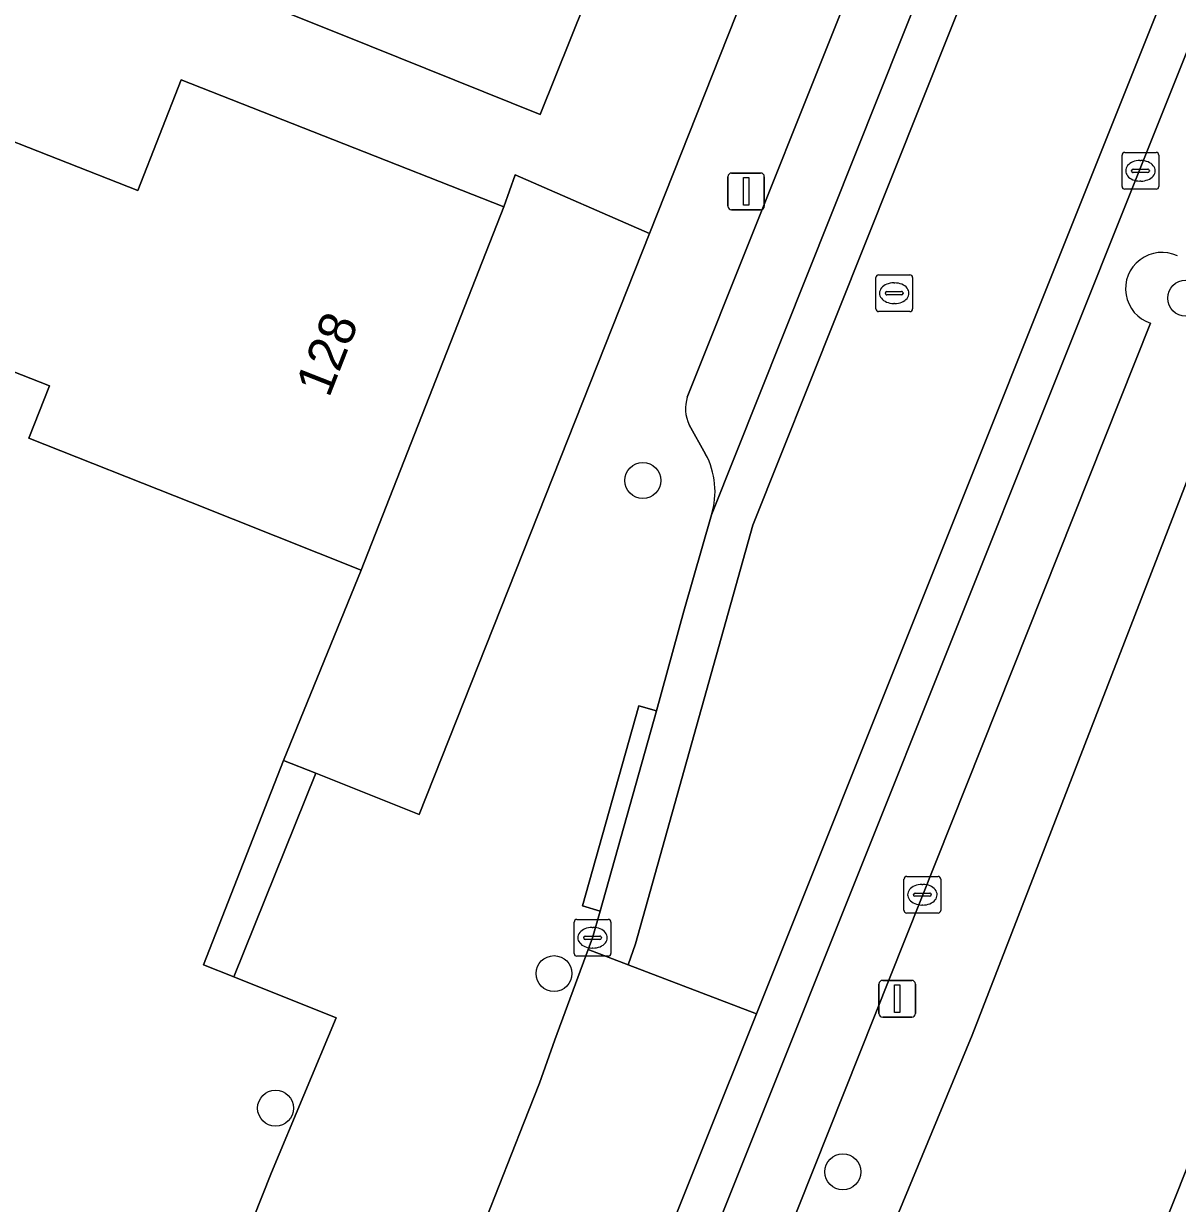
# Model space of a CAD drawing. Extents: x 160023 to 161302, y 384750 to 385707.
# Drawn here: x 160368.97 to 160400.37, y 384891.5 to 384923.61 of the extents above; entities that cross this region are included whole.
import ezdxf

# ---------------------------------------------------------------- set-up
doc = ezdxf.new("R2010")
doc.units = 0
for name, color, linetype in [('IMGEO_Boom', 7, 'Continuous'), ('IMGEO_Erf', 7, 'Continuous'), ('IMGEO_Groenvoorziening', 7, 'Continuous'), ('IMGEO_Kolk', 7, 'Continuous'), ('IMGEO_Lichtmast', 7, 'Continuous'), ('IMGEO_Pand', 7, 'Continuous'), ('IMGEO_Pand_nummerreeks', 7, 'Continuous'), ('IMGEO_Parkeervlak_open', 7, 'Continuous'), ('IMGEO_Rijbaan_lokaal_open', 7, 'Continuous'), ('IMGEO_Rioolput', 7, 'Continuous'), ('IMGEO_Voetpad_open', 7, 'Continuous')]:
    doc.layers.add(name, color=color, linetype=linetype)

msp = doc.modelspace()

# ---------------------------------------------------------------- linework, layer by layer
at = {"layer": 'IMGEO_Boom'}
for centre in [(160400.596, 384916.136), (160385.821, 384911.173), (160383.404, 384897.757), (160375.826, 384894.095), (160391.266, 384892.363)]:
    msp.add_circle(centre, 0.489, dxfattribs=at)
at = {"layer": 'IMGEO_Erf'}
for points in [[(160365.562, 384921.626), (160372.073, 384919.069), (160373.253, 384922.072), (160377.383, 384920.45), (160382.036, 384918.622), (160382.35, 384919.492), (160386.007, 384917.894), (160418.576, 385000), (160436.61, 385045.463)], [(160425.099, 384915.491), (160424.604, 384915.668), (160422.825, 384911.235), (160407.038, 384917.467), (160408.295, 384920.652), (160406.682, 384921.296), (160404.882, 384922.015), (160403.358, 384918.197), (160394.783, 384896.085), (160382.365, 384866.119), (160385.246, 384864.955), (160383.723, 384860.834), (160381.146, 384861.936), (160380.957, 384861.23), (160379.807, 384856.25), (160382, 384855.691)], [(160367.44, 384886.086), (160372.439, 384884.099), (160375.717, 384892.348), (160377.472, 384896.55), (160374.691, 384897.666), (160373.861, 384897.999), (160376.039, 384903.56), (160378.152, 384908.732), (160373.507, 384910.581), (160369.114, 384912.329), (160369.673, 384913.752), (160363.432, 384916.203)], [(160398.045, 384860.186), (160402.246, 384864.412), (160404.751, 384873.083), (160405.674, 384875.447), (160395.472, 384879.515), (160405.765, 384905.361), (160405.969, 384905.287)]]:
    msp.add_lwpolyline(points, dxfattribs=at)
msp.add_lwpolyline([(160377.642, 384933.119), (160377.977, 384933.953), (160382.118, 384932.288), (160386.757, 384930.423), (160383.023, 384921.136), (160378.384, 384923.001), (160374.235, 384924.668), (160375.663, 384928.22), (160374.435, 384928.714), (160375.138, 384930.463), (160371.614, 384931.88), (160372.882, 384935.033)], close=True, dxfattribs=at)
at = {"layer": 'IMGEO_Groenvoorziening'}
msp.add_lwpolyline([(160374.691, 384897.666), (160376.921, 384903.209), (160376.039, 384903.56), (160373.861, 384897.999)], close=True, dxfattribs=at)
at = {"layer": 'IMGEO_Kolk'}
for p, q in [((160398.864, 384919.175), (160398.864, 384920.027)), ((160398.939, 384920.101), (160399.791, 384920.101)), ((160399.352, 384919.881), (160399.377, 384919.881)), ((160399.865, 384920.027), (160399.865, 384919.175)), ((160399.123, 384919.595), (160399.123, 384919.607)), ((160399.561, 384919.558), (160399.163, 384919.558)), ((160399.166, 384919.644), (160399.564, 384919.644)), ((160399.607, 384919.607), (160399.607, 384919.595)), ((160399.375, 384919.321), (160399.35, 384919.321)), ((160399.791, 384919.101), (160398.939, 384919.101)), ((160392.929, 384899.477), (160392.929, 384900.329)), ((160393.004, 384900.403), (160393.856, 384900.403)), ((160393.93, 384900.329), (160393.93, 384899.477)), ((160393.188, 384899.897), (160393.188, 384899.909)), ((160393.231, 384899.946), (160393.629, 384899.946)), ((160393.417, 384900.183), (160393.442, 384900.183)), ((160393.672, 384899.909), (160393.672, 384899.897)), ((160393.626, 384899.86), (160393.228, 384899.86)), ((160393.44, 384899.623), (160393.415, 384899.623)), ((160393.856, 384899.403), (160393.004, 384899.403)), ((160383.952, 384898.306), (160383.952, 384899.158)), ((160384.027, 384899.232), (160384.879, 384899.232)), ((160384.44, 384899.012), (160384.465, 384899.012)), ((160384.953, 384899.158), (160384.953, 384898.306)), ((160384.211, 384898.726), (160384.211, 384898.738)), ((160384.649, 384898.689), (160384.251, 384898.689)), ((160384.254, 384898.775), (160384.652, 384898.775)), ((160384.695, 384898.738), (160384.695, 384898.726)), ((160384.463, 384898.452), (160384.438, 384898.452)), ((160384.879, 384898.232), (160384.027, 384898.232))]:
    msp.add_line(p, q, dxfattribs=at)
for points in [[(160398.864, 384919.175), (160398.864, 384920.027)], [(160398.939, 384920.101), (160399.791, 384920.101)], [(160399.865, 384920.027), (160399.865, 384919.175)], [(160399.791, 384919.101), (160398.939, 384919.101)], [(160392.929, 384899.477), (160392.929, 384900.329)], [(160393.004, 384900.403), (160393.856, 384900.403)], [(160393.93, 384900.329), (160393.93, 384899.477)], [(160393.856, 384899.403), (160393.004, 384899.403)], [(160383.952, 384898.306), (160383.952, 384899.158)], [(160384.027, 384899.232), (160384.879, 384899.232)], [(160384.953, 384899.158), (160384.953, 384898.306)], [(160384.879, 384898.232), (160384.027, 384898.232)]]:
    msp.add_lwpolyline(points, dxfattribs=at)
for centre, radius, start, end in [((160398.941, 384920.025), 0.0765, 91.552, 178.448), ((160398.941, 384920.025), 0.0765, 91.552, 178.448), ((160399.789, 384920.025), 0.0765, 1.552, 88.448), ((160399.789, 384920.025), 0.0765, 1.552, 88.448), ((160399.163, 384919.604), 0.0403, 85.8775, 175.7526), ((160399.16, 384919.594), 0.0366, 178.938, 274.7102), ((160399.564, 384919.601), 0.043, 264.8664, 352.4533), ((160399.568, 384919.606), 0.0386, 1.7309, 96.639), ((160398.941, 384919.177), 0.0765, 181.552, 268.448), ((160398.941, 384919.177), 0.0765, 181.552, 268.448), ((160399.789, 384919.177), 0.0765, 271.552, 358.448), ((160399.789, 384919.177), 0.0765, 271.552, 358.448), ((160393.006, 384900.327), 0.0765, 91.552, 178.448), ((160393.006, 384900.327), 0.0765, 91.552, 178.448), ((160393.854, 384900.327), 0.0765, 1.552, 88.448), ((160393.854, 384900.327), 0.0765, 1.552, 88.448), ((160393.228, 384899.906), 0.0403, 85.8775, 175.7526), ((160393.225, 384899.896), 0.0366, 178.938, 274.7102), ((160393.629, 384899.903), 0.043, 264.8664, 352.4533), ((160393.633, 384899.908), 0.0386, 1.7309, 96.639), ((160393.006, 384899.479), 0.0765, 181.552, 268.448), ((160393.006, 384899.479), 0.0765, 181.552, 268.448), ((160393.854, 384899.479), 0.0765, 271.552, 358.448), ((160393.854, 384899.479), 0.0765, 271.552, 358.448), ((160384.029, 384899.156), 0.0765, 91.552, 178.448), ((160384.029, 384899.156), 0.0765, 91.552, 178.448), ((160384.877, 384899.156), 0.0765, 1.552, 88.448), ((160384.877, 384899.156), 0.0765, 1.552, 88.448), ((160384.251, 384898.735), 0.0403, 85.8775, 175.7526), ((160384.248, 384898.725), 0.0366, 178.938, 274.7102), ((160384.652, 384898.732), 0.043, 264.8664, 352.4533), ((160384.656, 384898.737), 0.0386, 1.7309, 96.639), ((160384.029, 384898.308), 0.0765, 181.552, 268.448), ((160384.029, 384898.308), 0.0765, 181.552, 268.448), ((160384.877, 384898.308), 0.0765, 271.552, 358.448), ((160384.877, 384898.308), 0.0765, 271.552, 358.448)]:
    msp.add_arc(centre, radius, start, end, dxfattribs=at)
for centre, major_axis, ratio, start_param, end_param in [((160399.351, 384919.601), (-0.387, 0.002), 0.722429, 4.712389, 7.853982), ((160399.376, 384919.601), (-0.39, 0.002), 0.717154, 1.570796, 4.712389), ((160393.416, 384899.903), (-0.387, 0.002), 0.722429, 4.712389, 7.853982), ((160393.441, 384899.903), (-0.39, 0.002), 0.717154, 1.570796, 4.712389), ((160384.439, 384898.732), (-0.387, 0.002), 0.722429, 4.712389, 7.853982), ((160384.464, 384898.732), (-0.39, 0.002), 0.717154, 1.570796, 4.712389)]:
    msp.add_ellipse(centre, major_axis=major_axis, ratio=ratio, start_param=start_param, end_param=end_param, dxfattribs=at)
at = {"layer": 'IMGEO_Lichtmast'}
for p, q in [((160388.238, 384919.541), (160389.028, 384919.541)), ((160389.028, 384919.541), (160388.238, 384919.541)), ((160388.138, 384918.641), (160388.138, 384919.441)), ((160388.138, 384919.441), (160388.138, 384918.641)), ((160389.128, 384919.441), (160389.128, 384918.641)), ((160389.128, 384918.641), (160389.128, 384919.441)), ((160389.028, 384918.541), (160388.238, 384918.541)), ((160388.238, 384918.541), (160389.028, 384918.541)), ((160392.249, 384896.674), (160392.249, 384897.474)), ((160392.249, 384897.474), (160392.249, 384896.674)), ((160392.349, 384897.574), (160393.139, 384897.574)), ((160393.139, 384897.574), (160392.349, 384897.574)), ((160393.239, 384897.474), (160393.239, 384896.674)), ((160393.239, 384896.674), (160393.239, 384897.474)), ((160393.139, 384896.574), (160392.349, 384896.574)), ((160392.349, 384896.574), (160393.139, 384896.574))]:
    msp.add_line(p, q, dxfattribs=at)
for points in [[(160388.558, 384919.416), (160388.708, 384919.416), (160388.708, 384918.666), (160388.558, 384918.666), (160388.558, 384919.416)], [(160392.669, 384897.449), (160392.819, 384897.449), (160392.819, 384896.699), (160392.669, 384896.699), (160392.669, 384897.449)]]:
    msp.add_lwpolyline(points, dxfattribs=at)
for centre, start, end in [((160388.238, 384919.441), 90, 180), ((160388.238, 384919.441), 90, 180), ((160389.028, 384919.441), 0, 90), ((160389.028, 384919.441), 360, 90), ((160388.238, 384918.641), 180, 270), ((160388.238, 384918.641), 180, 270), ((160389.028, 384918.641), 270, 0), ((160389.028, 384918.641), 270, 0), ((160392.349, 384897.474), 90, 180), ((160392.349, 384897.474), 90, 180), ((160393.139, 384897.474), 0, 90), ((160393.139, 384897.474), 360, 90), ((160392.349, 384896.674), 180, 270), ((160392.349, 384896.674), 180, 270), ((160393.139, 384896.674), 270, 0), ((160393.139, 384896.674), 270, 0)]:
    msp.add_arc(centre, 0.1, start, end, dxfattribs=at)
at = {"layer": 'IMGEO_Pand'}
for points in [[(160377.977, 384933.953), (160377.642, 384933.119), (160372.882, 384935.033), (160371.614, 384931.88), (160375.138, 384930.463), (160374.435, 384928.714), (160375.663, 384928.22), (160374.235, 384924.668), (160378.384, 384923.001), (160383.023, 384921.136), (160386.757, 384930.423), (160382.118, 384932.288)], [(160377.383, 384920.45), (160373.253, 384922.072), (160372.073, 384919.069), (160365.562, 384921.626), (160363.432, 384916.203), (160369.673, 384913.752), (160369.114, 384912.329), (160373.507, 384910.581), (160378.152, 384908.732), (160382.036, 384918.622)]]:
    msp.add_lwpolyline(points, close=True, dxfattribs=at)
msp.add_lwpolyline([(160405.969, 384905.287), (160405.765, 384905.361), (160395.472, 384879.515), (160405.674, 384875.447), (160404.751, 384873.083), (160406.29, 384872.484)], dxfattribs=at)
at = {"layer": 'IMGEO_Parkeervlak_open'}
for points in [[(160441.621, 385050.24), (160421.572, 385000), (160394.613, 384932.443), (160392.369, 384926.82), (160387.031, 384913.444)], [(160434.346, 385007.194), (160431.47, 385000), (160386.339, 384887.1), (160382.619, 384876.93)], [(160387.693, 384910.244), (160423.495, 385000)], [(160385.303, 384879.087), (160389.215, 384889.291), (160399.64, 384915.454)], [(160387.083, 384912.69), (160387.531, 384911.893)]]:
    msp.add_lwpolyline(points, dxfattribs=at)
for centre, radius, start, end in [((160399.947, 384916.392), 0.987, 64.5759, 251.8537), ((160387.994, 384913.132), 1.012, 162.0283, 205.8621), ((160385.622, 384910.873), 2.164, 343.1062, 28.1154)]:
    msp.add_arc(centre, radius, start, end, dxfattribs=at)
at = {"layer": 'IMGEO_Rijbaan_lokaal_open'}
for points in [[(160424.752, 385000), (160444.248, 385048.841), (160443.146, 385049.264), (160423.495, 385000), (160387.693, 384910.244), (160386.94, 384907.618), (160386.194, 384904.906), (160384.663, 384899.459), (160384.45, 384898.732), (160384.332, 384898.414), (160385.418, 384898), (160385.618, 384898.566), (160388.819, 384909.958)], [(160430.241, 385000), (160436.681, 385016.096), (160448.949, 385047.038), (160444.248, 385048.841), (160424.752, 385000), (160388.819, 384909.958), (160385.618, 384898.566), (160385.418, 384898), (160388.913, 384896.667)], [(160384.332, 384898.414), (160383.424, 384895.959), (160383.008, 384894.776), (160382.586, 384893.699), (160381.574, 384891.135), (160383.069, 384890.556), (160386.013, 384889.416), (160388.913, 384896.667), (160385.418, 384898)]]:
    msp.add_lwpolyline(points, close=True, dxfattribs=at)
for points in [[(160431.47, 385000), (160434.346, 385007.194), (160434.727, 385008.141), (160437.516, 385015.078), (160437.787, 385015.747), (160450.033, 385046.622), (160448.949, 385047.038), (160436.681, 385016.096), (160430.241, 385000), (160388.913, 384896.667), (160386.013, 384889.416), (160385.258, 384887.528)], [(160380.216, 384869.227), (160382.619, 384876.93), (160386.339, 384887.1), (160431.47, 385000)]]:
    msp.add_lwpolyline(points, dxfattribs=at)
at = {"layer": 'IMGEO_Rioolput'}
for p, q in [((160392.163, 384915.845), (160392.163, 384916.697)), ((160392.238, 384916.771), (160393.09, 384916.771)), ((160393.164, 384916.697), (160393.164, 384915.845)), ((160392.422, 384916.265), (160392.422, 384916.277)), ((160392.465, 384916.314), (160392.863, 384916.314)), ((160392.651, 384916.551), (160392.676, 384916.551)), ((160392.906, 384916.277), (160392.906, 384916.265)), ((160392.86, 384916.228), (160392.462, 384916.228)), ((160392.674, 384915.991), (160392.649, 384915.991)), ((160393.09, 384915.771), (160392.238, 384915.771))]:
    msp.add_line(p, q, dxfattribs=at)
for points in [[(160392.163, 384915.845), (160392.163, 384916.697)], [(160392.238, 384916.771), (160393.09, 384916.771)], [(160393.164, 384916.697), (160393.164, 384915.845)], [(160393.09, 384915.771), (160392.238, 384915.771)]]:
    msp.add_lwpolyline(points, dxfattribs=at)
for centre, radius, start, end in [((160392.24, 384916.695), 0.0765, 91.552, 178.448), ((160392.24, 384916.695), 0.0765, 91.552, 178.448), ((160393.088, 384916.695), 0.0765, 1.552, 88.448), ((160393.088, 384916.695), 0.0765, 1.552, 88.448), ((160392.462, 384916.274), 0.0403, 85.8775, 175.7526), ((160392.459, 384916.264), 0.0366, 178.938, 274.7102), ((160392.863, 384916.271), 0.043, 264.8664, 352.4533), ((160392.867, 384916.276), 0.0386, 1.7309, 96.639), ((160392.24, 384915.847), 0.0765, 181.552, 268.448), ((160392.24, 384915.847), 0.0765, 181.552, 268.448), ((160393.088, 384915.847), 0.0765, 271.552, 358.448), ((160393.088, 384915.847), 0.0765, 271.552, 358.448)]:
    msp.add_arc(centre, radius, start, end, dxfattribs=at)
for centre, major_axis, ratio, start_param, end_param in [((160392.65, 384916.271), (-0.387, 0.002), 0.722429, 4.712389, 7.853982), ((160392.675, 384916.271), (-0.39, 0.002), 0.717154, 1.570796, 4.712389)]:
    msp.add_ellipse(centre, major_axis=major_axis, ratio=ratio, start_param=start_param, end_param=end_param, dxfattribs=at)
at = {"layer": 'IMGEO_Voetpad_open'}
for points in [[(160440.026, 385054.075), (160436.98, 385046.397), (160436.61, 385045.463), (160418.576, 385000), (160386.007, 384917.894), (160379.738, 384902.09), (160376.921, 384903.209), (160374.691, 384897.666), (160377.472, 384896.55), (160375.717, 384892.348), (160372.439, 384884.099), (160364.181, 384863.317)], [(160387.031, 384913.444), (160392.369, 384926.82), (160391.905, 384927.005), (160394.149, 384932.628), (160394.613, 384932.443), (160421.572, 385000), (160441.621, 385050.24)], [(160378.35, 384846.454), (160378.835, 384850.364), (160379.807, 384856.25), (160380.957, 384861.23), (160381.146, 384861.936), (160382.078, 384865.427), (160382.365, 384866.119), (160394.783, 384896.085), (160403.358, 384918.197)], [(160399.64, 384915.454), (160389.215, 384889.291), (160385.303, 384879.087)], [(160387.531, 384911.893), (160387.083, 384912.69)], [(160376.702, 384878.824), (160379.059, 384884.775), (160378.595, 384884.958), (160380.813, 384890.566), (160381.277, 384890.383), (160381.574, 384891.135), (160382.586, 384893.699), (160383.008, 384894.776), (160383.424, 384895.959), (160384.332, 384898.414), (160384.45, 384898.732), (160384.663, 384899.459), (160384.183, 384899.599), (160385.713, 384905.041), (160386.194, 384904.906), (160386.94, 384907.618), (160387.693, 384910.244)]]:
    msp.add_lwpolyline(points, dxfattribs=at)
for points in [[(160386.007, 384917.894), (160382.35, 384919.492), (160382.036, 384918.622), (160378.152, 384908.732), (160376.039, 384903.56), (160376.921, 384903.209), (160379.738, 384902.09)], [(160384.663, 384899.459), (160386.194, 384904.906), (160385.713, 384905.041), (160384.183, 384899.599)]]:
    msp.add_lwpolyline(points, close=True, dxfattribs=at)
for centre, radius, start, end in [((160399.947, 384916.392), 0.987, 64.5759, 251.8537), ((160387.994, 384913.132), 1.012, 162.0283, 205.8621), ((160385.622, 384910.873), 2.164, 343.1062, 28.1154)]:
    msp.add_arc(centre, radius, start, end, dxfattribs=at)

# ---------------------------------------------------------------- texts
at = {"layer": 'IMGEO_Pand_nummerreeks'}
msp.add_text('128', height=1, rotation=68.5591, dxfattribs=at).set_placement((160377.279, 384913.403))

doc.saveas('drawing.dxf')
